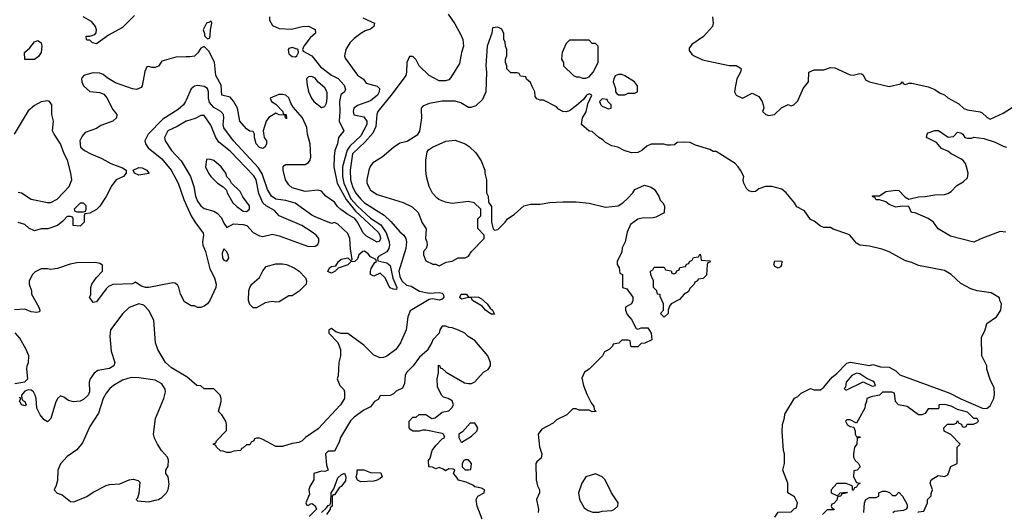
# Model space of a CAD drawing. Header units: inches. Extents: x 2348352 to 2479776, y 460422 to 613655.
# Tile 346 of 590: x 2408979 to 2415016, y 534832 to 537852. Entities that reach past the tile are written whole.
import ezdxf

# ---------------------------------------------------------------- set-up
doc = ezdxf.new("R2010")
doc.units = ezdxf.units.IN
doc.header["$MEASUREMENT"] = 0
doc.layers.add('C4503', color=7, linetype='Continuous')
doc.layers.add('C4513', color=7, linetype='Continuous')

msp = doc.modelspace()

# ---------------------------------------------------------------- linework, layer by layer
at = {"layer": 'C4503', "color": 4}
for points, elevation in [([(2409682.3, 537877.7), (2409610, 537803.5), (2409522.5, 537757.5), (2409450, 537704), (2409426, 537710), (2409410, 537726), (2409390, 537726), (2409388, 537730), (2409386, 537750), (2409410, 537751.3), (2409439, 537761), (2409448.7, 537771.3), (2409449, 537790), (2409444, 537810), (2409420.2, 537840.2), (2409368, 537870)], 56), ([(2410000, 537624.3), (2409936.8, 537623.2), (2409850, 537598), (2409830, 537568), (2409810, 537558), (2409790, 537558), (2409770, 537566), (2409758, 537562), (2409746.4, 537533.6), (2409730, 537446), (2409724.7, 537435.3), (2409695.3, 537424.7), (2409670, 537429), (2409565.6, 537465.6), (2409514.6, 537494.6), (2409490, 537515.3), (2409470, 537524), (2409430, 537525.2), (2409390, 537516.2), (2409371.3, 537510), (2409362, 537498), (2409357.3, 537490), (2409359.1, 537470), (2409370, 537446.8), (2409410, 537411), (2409470, 537404.7), (2409494.4, 537394.4), (2409513.7, 537373.7), (2409550, 537302), (2409574, 537270), (2409572, 537250), (2409550.5, 537229.5), (2409476.8, 537203.2), (2409450, 537185.2), (2409380.5, 537159.5), (2409361.6, 537138.4), (2409347.7, 537110), (2409351, 537070), (2409376, 537050), (2409416, 537030), (2409481.7, 537001.7), (2409538, 536970), (2409610, 536943), (2409632, 536930), (2409631.3, 536910), (2409614.8, 536890), (2409571, 536870), (2409544.5, 536835.5), (2409510, 536768), (2409470, 536708), (2409450, 536688), (2409410, 536666), (2409378, 536662), (2409374, 536650), (2409374, 536610), (2409350, 536586), (2409306, 536590), (2409306, 536630), (2409302, 536642), (2409290, 536646), (2409270, 536646), (2409243.6, 536616.4), (2409210.7, 536589.3), (2409150.9, 536569.1), (2409110, 536568.7), (2409070, 536558), (2409034.6, 536574.6), (2409010, 536595.3), (2408970, 536609.2)], 64), ([(2408970, 536794.8), (2408990, 536791), (2409050, 536750.8), (2409148.9, 536731.1), (2409170, 536731), (2409209.3, 536750.7), (2409282, 536830), (2409299, 536870), (2409293.2, 536910), (2409272.7, 536990), (2409252, 537030), (2409229.4, 537090), (2409189.6, 537149.6), (2409180.9, 537170), (2409185.6, 537230), (2409176.3, 537270), (2409175.1, 537330), (2409162, 537350), (2409150, 537355.1), (2409110, 537349.3), (2409070, 537326), (2409030, 537293.2), (2408946, 537150)], 64), ([(2410000, 537358.7), (2409996.3, 537350), (2409982.8, 537330), (2409950, 537300.9), (2409857, 537243), (2409767.7, 537150), (2409745.5, 537110), (2409750.6, 537090), (2409767.1, 537067.1), (2409850, 536999.1), (2409908.6, 536928.6), (2409950.9, 536849.1), (2409984.9, 536750), (2410000, 536716.9)], 68), ([(2410000, 537229.4), (2409943.9, 537196.1), (2409888, 537170), (2409867.7, 537130), (2409870.8, 537110), (2409910.8, 537050), (2409970, 536987.3), (2410000, 536935.6)], 72), ([(2410000, 536116), (2409990, 536122), (2409964, 536170), (2409954, 536210), (2409945.6, 536225.6), (2409930, 536237.2), (2409918, 536238), (2409770, 536209.2), (2409750, 536209.2), (2409720.9, 536220.9), (2409690, 536242), (2409670, 536233.2), (2409550.8, 536229.2), (2409524, 536216), (2409510, 536202), (2409450, 536122), (2409430, 536118), (2409406, 536150), (2409415.3, 536164.7), (2409415.3, 536210), (2409422, 536230), (2409450, 536272), (2409486, 536310), (2409487.3, 536347.3), (2409470, 536358), (2409443.1, 536363.1), (2409330, 536361.2), (2409287.9, 536352.1), (2409210, 536326), (2409170, 536321.2), (2409150, 536325.2), (2409110, 536324), (2409074.4, 536305.6), (2409058, 536290), (2409038, 536250), (2409038, 536230), (2409051, 536190), (2409051, 536170), (2409095.5, 536090), (2409102.8, 536070), (2409099.8, 536060.2), (2409083.5, 536056.5), (2409050, 536060.7), (2409010, 536077), (2408947.1, 536072.9)], 68), ([(2410000, 535665), (2409910, 535717.2), (2409872.7, 535750), (2409826.6, 535830), (2409812.7, 535870), (2409801.6, 536010), (2409770, 536069.3), (2409741, 536101), (2409710, 536109.6), (2409650, 536087), (2409610.6, 536050), (2409535.5, 535950), (2409532.4, 535910), (2409540.4, 535820.4), (2409562.8, 535750), (2409556, 535730), (2409530, 535714), (2409458, 535702), (2409435.3, 535684.7), (2409411.3, 535650), (2409404.7, 535630), (2409406.8, 535570), (2409398.8, 535550), (2409370, 535522.7), (2409350, 535513.2), (2409309.3, 535509.3), (2409278, 535518), (2409250, 535538), (2409230, 535546), (2409211.6, 535528.4), (2409198, 535502), (2409170, 535406), (2409150, 535386), (2409130, 535398), (2409104, 535430), (2409084, 535470), (2409079, 535530), (2409073.2, 535550), (2409064, 535570), (2409050, 535581.2), (2409030, 535582.7), (2409010, 535574), (2408991, 535550), (2408991.3, 535530), (2408998, 535518), (2409011.3, 535510), (2409018, 535490), (2409010, 535484), (2408989.2, 535490), (2408984.7, 535504.7), (2408978, 535510), (2408986, 535530), (2408975.3, 535535.3)], 72), ([(2408950, 535622), (2409010, 535631.3), (2409028.7, 535650), (2409022, 535710), (2409024, 535730), (2409034, 535750), (2409035.3, 535790), (2409019, 535830), (2408979.3, 535899.3), (2408951.5, 535931.5)], 72)]:
    msp.add_lwpolyline(points, dxfattribs=dict(at, elevation=elevation))
for points, elevation in [([(2409010, 537608), (2409008, 537650), (2409040.9, 537679.1), (2409070, 537716), (2409090, 537724.7), (2409110.7, 537710.7), (2409114.8, 537690), (2409111.3, 537650), (2409094.4, 537625.6), (2409070, 537608.7)], 56), ([(2409710, 536898), (2409682, 536910), (2409675.3, 536930), (2409710, 536944.9), (2409730, 536942.8), (2409758, 536930), (2409770.9, 536910.9), (2409770, 536908)], 64), ([(2409370, 536726), (2409350, 536726), (2409314, 536690), (2409318, 536678), (2409330, 536674), (2409370, 536674), (2409382, 536678), (2409386, 536690), (2409386, 536710)], 64), ([(2409662.8, 535657.2), (2409610, 535641.6), (2409554.8, 535610), (2409530.7, 535590), (2409510, 535561.2), (2409490.7, 535530), (2409461.4, 535438.6), (2409410, 535358), (2409363.5, 535256.5), (2409330, 535215.3), (2409270, 535174), (2409230, 535128.7), (2409213.4, 535090), (2409210, 535026), (2409203.5, 534996.5), (2409191, 534970), (2409207.9, 534947.9), (2409238.5, 534938.5), (2409290, 534898), (2409310, 534896), (2409390, 534927.7), (2409430, 534955.5), (2409510, 534995.5), (2409530, 535002), (2409593.6, 535006.4), (2409649.5, 535030.5), (2409674, 535034), (2409706, 535026), (2409715.3, 535015.3), (2409710, 534946), (2409702, 534918), (2409694, 534910), (2409702, 534902), (2409770, 534896), (2409810, 534906), (2409830, 534911), (2409850, 534922.8), (2409879, 534950), (2409889.3, 534970.7), (2409895.5, 535004.5), (2409889.2, 535049.2), (2409875.3, 535070), (2409875.3, 535090), (2409890, 535114), (2409892.1, 535152.1), (2409885.2, 535170), (2409849.2, 535210), (2409824, 535250), (2409805.2, 535285.2), (2409799, 535310), (2409812.5, 535407.5), (2409863.7, 535530), (2409872.7, 535570), (2409870, 535586), (2409850, 535619), (2409810, 535641.2), (2409710, 535657)], 76)]:
    msp.add_lwpolyline(points, close=True, dxfattribs=dict(at, elevation=elevation))
at = {"layer": 'C4513', "color": 4}
for points, elevation in [([(2411605.7, 537885.7), (2411646, 537826), (2411682.3, 537762.3), (2411695.5, 537730), (2411699.3, 537690), (2411687, 537650), (2411676.5, 537583.5), (2411623.4, 537496.6), (2411610, 537483.6), (2411590, 537476.2), (2411550, 537478), (2411490, 537509), (2411428, 537570), (2411410, 537606), (2411390, 537626), (2411370, 537626), (2411352, 537590), (2411351.1, 537531.1), (2411346, 537510), (2411262.4, 537397.6), (2411174, 537290), (2411168.5, 537271.5), (2411162.8, 537197.2), (2411143.9, 537156.1), (2411096.7, 537103.3), (2411019.6, 537030), (2411006, 536930), (2411007.4, 536870), (2411018.9, 536830), (2411038.4, 536790), (2411070, 536750.6), (2411094, 536730), (2411213.6, 536653.6), (2411254.4, 536614.4), (2411310, 536550.6), (2411334.8, 536530), (2411347.3, 536510), (2411350.4, 536490), (2411346, 536450), (2411303.7, 536310), (2411310, 536278), (2411322, 536250), (2411350, 536224.4), (2411378.7, 536218.7), (2411430, 536188.2), (2411490, 536175.5), (2411550, 536179.5), (2411570, 536174.9), (2411576.3, 536170), (2411580.5, 536150), (2411570, 536138), (2411550, 536132), (2411510, 536140.9), (2411490, 536137.2), (2411373.7, 536066.3), (2411358, 536030), (2411347.7, 535950), (2411314.8, 535870), (2411284.7, 535830), (2411230.5, 535789.5), (2411210, 535781.2), (2411190, 535779.3), (2411150, 535795.1), (2411090, 535857.2), (2410990, 535928.7), (2410948.7, 535928.7), (2410918, 535938), (2410890, 535958), (2410874, 535950), (2410874, 535930), (2410930, 535872), (2410946, 535830), (2410946.8, 535790), (2410935.5, 535750), (2410931, 535669), (2410924.7, 535650), (2410942, 535610), (2410965.4, 535585.4), (2410971.3, 535570), (2410970.8, 535530), (2410946, 535490), (2410810, 535344), (2410730.5, 535289.5), (2410711, 535270), (2410690, 535259), (2410650, 535254), (2410590, 535235.3), (2410550, 535235.3), (2410470, 535278), (2410450, 535286), (2410430, 535286), (2410418, 535282), (2410414, 535270), (2410398, 535262), (2410390, 535246), (2410370, 535246), (2410350, 535226), (2410338, 535222), (2410334, 535210), (2410292.7, 535207.3), (2410270, 535198), (2410250, 535198), (2410227.3, 535207.3), (2410210, 535208), (2410186, 535230), (2410182, 535242), (2410166, 535250), (2410182, 535258), (2410186, 535270), (2410247.3, 535332.7), (2410248, 535370), (2410242, 535390), (2410218, 535430), (2410198, 535450), (2410215.3, 535510), (2410215.3, 535530), (2410208, 535550), (2410170, 535588), (2410110, 535588), (2410090, 535606), (2410066, 535610), (2410003.1, 535663.1), (2410000, 535665)], 72), ([(2410510.7, 537870), (2410510.7, 537850), (2410530, 537816), (2410570, 537797.3), (2410645.6, 537794.4), (2410710, 537811), (2410750, 537811.3), (2410790, 537792), (2410792, 537770), (2410759.8, 537740.2), (2410722, 537690), (2410714, 537670), (2410718, 537658), (2410770, 537631), (2410823.4, 537563.4), (2410890, 537512.7), (2410931.8, 537491.8), (2410967.7, 537450), (2410976.3, 537423.7), (2410971, 537410), (2410949, 537391), (2410938.9, 537350), (2410942.6, 537290), (2410938.7, 537230), (2410966, 537170), (2410934, 537130), (2410928, 537090), (2410910.5, 537050), (2410906.8, 537013.2), (2410905.8, 536950), (2410926.4, 536850), (2410980.6, 536750), (2411038.4, 536678.4), (2411177.6, 536550), (2411187.9, 536530), (2411191.3, 536510), (2411185.1, 536494.9), (2411170, 536488.3), (2411105.6, 536525.6), (2411085.6, 536545.6), (2411050.9, 536610.9), (2411033.5, 536633.5), (2410990, 536656.8), (2410947.8, 536687.8), (2410927.1, 536707.1), (2410910, 536732.4), (2410855.1, 536770), (2410830, 536800.9), (2410810, 536807.6), (2410730, 536797.6), (2410650, 536821.2), (2410630, 536839), (2410609.2, 536870), (2410594, 536930), (2410595.3, 536950), (2410601.2, 536958.8), (2410610, 536964.7), (2410730, 536964.9), (2410750, 536977.3), (2410759.5, 536990), (2410763.7, 537010), (2410759.3, 537090), (2410744, 537150), (2410739, 537190), (2410712, 537250), (2410655.4, 537315.4), (2410640.8, 537340.8), (2410630, 537372.7), (2410610, 537389.2), (2410590, 537394), (2410567.7, 537392.3), (2410514, 537370), (2410522, 537350), (2410550, 537334), (2410592, 537290), (2410594, 537274), (2410612, 537270), (2410614, 537246), (2410610, 537246), (2410606, 537254), (2410606, 537266), (2410568.9, 537268.9), (2410550, 537278), (2410507.1, 537252.9), (2410490.9, 537229.1), (2410472, 537170), (2410478, 537130), (2410491.3, 537110), (2410491.6, 537088.4), (2410482, 537070), (2410470, 537062), (2410450, 537068.7), (2410428.7, 537090), (2410418, 537130), (2410418, 537150), (2410410, 537166), (2410390, 537168.7), (2410370, 537182), (2410329.2, 537230), (2410314.5, 537310), (2410290, 537353.2), (2410270, 537376), (2410218, 537390), (2410215.1, 537450), (2410181.2, 537510), (2410172.5, 537592.5), (2410139, 537659), (2410110, 537688), (2410090, 537678), (2410070.6, 537649.4), (2410050, 537629), (2410024.7, 537624.7), (2410000, 537624.3)], 64), ([(2411083.8, 537863.8), (2411154.8, 537830), (2411151, 537810), (2411130, 537794), (2411096.9, 537783.1), (2411070, 537768), (2411030, 537737.2), (2411004, 537710), (2410978.8, 537670), (2410971, 537630), (2410975.3, 537615.3), (2411050, 537512), (2411086.4, 537486.4), (2411103.8, 537463.8), (2411170, 537444.9), (2411184.9, 537430), (2411183, 537410), (2411172.7, 537390), (2411130, 537353.6), (2411050, 537325.2), (2411027.3, 537310), (2411022.8, 537290), (2411027.7, 537267.7), (2411090, 537256.3), (2411108, 537230), (2411108.4, 537210), (2411070, 537140.5), (2411004, 537076), (2410987.7, 537052.3), (2410958.3, 536950), (2410958, 536890), (2410967.1, 536850), (2411010, 536754.6), (2411050, 536709.2), (2411130, 536635.6), (2411193.2, 536593.2), (2411225.3, 536545.3), (2411243.7, 536490), (2411246.4, 536470), (2411243, 536450), (2411230.5, 536429.5), (2411179.6, 536400.4), (2411172, 536390), (2411174, 536374), (2411230, 536360.7), (2411250, 536344.9), (2411267.5, 536267.5), (2411291.7, 536210), (2411290, 536198), (2411270, 536199.5), (2411248.5, 536208.5), (2411220.5, 536270), (2411190, 536297.2), (2411150, 536279), (2411130, 536289), (2411129.3, 536310.7), (2411134.6, 536325.4), (2411156.4, 536363.6), (2411166, 536370), (2411162, 536382), (2411130, 536398), (2411116.5, 536416.5), (2411093.6, 536433.6), (2411082, 536430), (2411058, 536410), (2411050, 536386), (2411034, 536370), (2411010, 536368), (2410990.7, 536349.3), (2410931.3, 536328.7), (2410914, 536310), (2410890, 536298), (2410868, 536308), (2410878, 536330), (2410890, 536338), (2410916.4, 536343.6), (2410934, 536370), (2410950, 536382.8), (2410991.1, 536391.1), (2411010, 536374), (2411018, 536382), (2411006.8, 536446.8), (2411002.7, 536510), (2410990, 536542), (2410930, 536598), (2410910, 536608), (2410890, 536602), (2410790, 536642.7), (2410770, 536652.7), (2410667.5, 536727.5), (2410610, 536743.5), (2410550, 536751.8), (2410523.7, 536770), (2410497.6, 536810), (2410466.6, 536906.6), (2410444.1, 536944.1), (2410290, 537109.4), (2410230, 537189.2), (2410225.6, 537210), (2410231.6, 537250), (2410229.5, 537270), (2410212.7, 537290), (2410170, 537313), (2410143.7, 537343.7), (2410136, 537370), (2410136.9, 537410), (2410129.6, 537429.6), (2410110, 537442), (2410070, 537449.3), (2410050, 537444), (2410030, 537428.7), (2410000, 537358.7)], 68), ([(2413226, 537870), (2413230.8, 537830), (2413226, 537810), (2413170.7, 537749.3), (2413099.6, 537700.4), (2413083.6, 537676.4), (2413083.6, 537663.6), (2413099.6, 537639.6), (2413110, 537632), (2413165.4, 537605.4), (2413330, 537572), (2413371.1, 537571.1), (2413396.9, 537556.9), (2413402, 537550), (2413398, 537530), (2413376, 537490), (2413363.6, 537423.6), (2413362, 537410), (2413372, 537390), (2413410, 537371.3), (2413470, 537402), (2413510, 537382), (2413530.9, 537350.9), (2413538, 537330), (2413542, 537310), (2413534, 537290), (2413554, 537270), (2413570, 537264.7), (2413606, 537270), (2413650, 537312), (2413670, 537322), (2413690, 537332), (2413710, 537324.7), (2413726, 537330), (2413750, 537354), (2413782, 537430), (2413815.3, 537470), (2413818, 537530), (2413850, 537544.7), (2413910, 537544.7), (2413950, 537558), (2413976.9, 537556.9), (2414070, 537514.8), (2414090, 537511), (2414130, 537522), (2414139.6, 537519.6), (2414150, 537514), (2414164, 537484), (2414190, 537471), (2414310, 537442.8), (2414382, 537458), (2414390, 537471.3), (2414398, 537458), (2414410, 537454), (2414430, 537462), (2414450, 537462), (2414550, 537441), (2414590, 537424.7), (2414622, 537402), (2414650, 537391.3), (2414670, 537372), (2414736.8, 537336.8), (2414767.3, 537307.3), (2414790, 537298.8), (2414867.3, 537287.3), (2414881, 537281), (2414910, 537252), (2414930, 537242), (2415010, 537278), (2415070, 537318)], 76), ([(2413610, 534802), (2413630, 534832), (2413710, 534834), (2413730, 534854), (2413742, 534858), (2413748, 534890), (2413730, 534926), (2413688, 534950), (2413688, 535010), (2413658, 535090), (2413668.4, 535131.6), (2413668.7, 535190), (2413662, 535210), (2413653.6, 535326.4), (2413655.3, 535370), (2413668.7, 535410), (2413670, 535434), (2413730, 535532), (2413750, 535542), (2413770, 535562), (2413828.4, 535591.6), (2413850, 535582), (2413890, 535582), (2413910, 535598), (2413960.1, 535659.9), (2413990, 535682), (2414050, 535745.5), (2414072.5, 535752.5), (2414190, 535731.3), (2414210, 535738), (2414256.4, 535723.6), (2414310, 535722), (2414350, 535698), (2414375.3, 535675.3), (2414683, 535563), (2414750, 535527.3), (2414887.3, 535467.3), (2414910, 535470.6), (2414930, 535484.9), (2414951.6, 535530), (2414955.9, 535555.9), (2414954.2, 535594.2), (2414930, 535646), (2414908.9, 535708.9), (2414908, 535730), (2414878, 535790), (2414876.4, 535903.6), (2414898, 535950), (2414908, 535990), (2414968, 536030), (2414995.3, 536070), (2414998, 536110), (2414988, 536130), (2414987.3, 536147.3), (2414936.4, 536176.4), (2414850, 536188.7), (2414810, 536202), (2414750, 536235.3), (2414690, 536288.7), (2414650, 536314), (2414490, 536344), (2414450, 536364), (2414410, 536374), (2414309.1, 536429.1), (2414264.7, 536444.7), (2414190, 536464), (2414130, 536469), (2414110, 536482), (2414068.7, 536530), (2414056.6, 536536.6), (2413967, 536567), (2413950, 536577.2), (2413910, 536577.2), (2413890, 536585.2), (2413850, 536617.2), (2413827, 536627), (2413790, 536679), (2413744.1, 536704.1), (2413729, 536730), (2413679, 536790), (2413652.3, 536812.3), (2413590, 536829), (2413551.1, 536828.9), (2413510, 536815.3), (2413490, 536799), (2413470, 536797.2), (2413450, 536802.7), (2413436.2, 536816.2), (2413419, 536850), (2413415.3, 536870), (2413418, 536890), (2413399, 536930), (2413384, 536950), (2413365.2, 536970), (2413250, 537044), (2413230, 537044), (2413210, 537055.3), (2413122, 537082), (2413090, 537099), (2413050, 537102), (2413010, 537098), (2412994.8, 537085.2), (2412970, 537082), (2412950, 537082), (2412928.9, 537088.9), (2412850, 537088.7), (2412823.6, 537076.4), (2412794, 537050), (2412770, 537038), (2412730, 537035.3), (2412686, 537050), (2412646, 537070), (2412610, 537078), (2412570, 537098), (2412554.6, 537114.6), (2412528.9, 537128.9), (2412490, 537166), (2412470, 537168), (2412424, 537210), (2412429, 537250), (2412453.2, 537286.8), (2412463.1, 537336.9), (2412486, 537390), (2412470, 537398), (2412454, 537390), (2412436.9, 537363.1), (2412393.7, 537326.3), (2412350, 537294), (2412330, 537288), (2412308.4, 537288.4), (2412283.1, 537303.1), (2412270, 537318), (2412190, 537358), (2412170, 537358), (2412150, 537366), (2412140.4, 537380.4), (2412138, 537410), (2412122, 537442), (2412110, 537466), (2412087.3, 537487.3), (2412082, 537502), (2412050, 537506), (2412042, 537522), (2412030, 537526), (2411990, 537526), (2411966, 537550), (2411966, 537570), (2411958, 537590), (2411958, 537610), (2411966, 537630), (2411966, 537670), (2411958, 537690), (2411956.4, 537716.4), (2411948, 537730), (2411947.3, 537767.3), (2411934.6, 537794.6), (2411910, 537806), (2411878, 537802), (2411874, 537770), (2411846, 537690), (2411838, 537570), (2411841, 537530), (2411838, 537410), (2411816.9, 537363.1), (2411775.3, 537324.7), (2411745.4, 537314.6), (2411730, 537314), (2411683.2, 537343.2), (2411650, 537353.2), (2411570, 537352.7), (2411490, 537337.2), (2411450, 537322), (2411441, 537310), (2411439.8, 537300.2), (2411442.8, 537250), (2411431.1, 537168.9), (2411416.9, 537143.1), (2411355.3, 537104.7), (2411310, 537095.3), (2411270, 537068.7), (2411201, 537010), (2411145.2, 536974.8), (2411127.9, 536952.1), (2411118.8, 536930), (2411107.3, 536870), (2411107.7, 536850), (2411130, 536807.3), (2411170, 536780.7), (2411330, 536731), (2411385.4, 536705.4), (2411422, 536670), (2411447.1, 536607.1), (2411471, 536570), (2411467.3, 536510), (2411476, 536490), (2411478, 536470), (2411471.6, 536448.4), (2411454, 536430), (2411454, 536410), (2411470, 536374), (2411512.7, 536352.7), (2411530, 536352), (2411550, 536342), (2411594.6, 536365.4), (2411630, 536372), (2411668.4, 536391.6), (2411710, 536392), (2411730, 536402), (2411748.7, 536431.3), (2411826, 536510), (2411826, 536530), (2411788.4, 536571.6), (2411788, 536630), (2411806, 536650), (2411806, 536690), (2411766, 536730), (2411730, 536738), (2411630, 536725.2), (2411590, 536733.2), (2411549.4, 536749.4), (2411538.6, 536758.6), (2411510, 536788.7), (2411489.4, 536829.4), (2411474, 536890), (2411469, 536930), (2411469, 536990), (2411478, 537042), (2411485.6, 537054.4), (2411509.2, 537070.8), (2411592.5, 537107.5), (2411650, 537113.4), (2411710.4, 537090.4), (2411734.4, 537074.4), (2411774.9, 537034.9), (2411807.5, 536987.5), (2411831.3, 536930), (2411831.3, 536910), (2411842, 536870), (2411842, 536790), (2411852, 536770), (2411852.7, 536732.7), (2411872.7, 536707.3), (2411872, 536610), (2411882, 536570), (2411890, 536562), (2411910, 536564.7), (2411955.3, 536610), (2411969.3, 536630.7), (2412010, 536658), (2412070, 536711), (2412110, 536721), (2412170, 536721), (2412230, 536731), (2412310, 536736), (2412390, 536736), (2412470, 536726), (2412570, 536702.8), (2412648.7, 536711.3), (2412678, 536730), (2412704.7, 536755.3), (2412738, 536790), (2412750, 536811.3), (2412810, 536838), (2412850, 536824.7), (2412870.7, 536810.7), (2412898, 536770), (2412906, 536746), (2412922, 536730), (2412932, 536710), (2412931.3, 536668.7), (2412879.6, 536640.4), (2412863.6, 536636.4), (2412794.6, 536634.6), (2412770, 536628.7), (2412724.5, 536595.5), (2412702.8, 536550), (2412691, 536490), (2412672.7, 536452.7), (2412671.6, 536428.4), (2412642, 536370), (2412642, 536350), (2412654, 536330), (2412658, 536298), (2412674, 536290), (2412674, 536210), (2412702, 536202), (2412738, 536150), (2412738, 536130), (2412730.8, 536109.2), (2412694, 536090), (2412694, 536070), (2412703.6, 536043.6), (2412730, 536014), (2412758, 535958), (2412770, 535954), (2412790, 535962), (2412830, 535962), (2412851.3, 535930), (2412854, 535890), (2412811.6, 535868.4), (2412790, 535866), (2412770, 535846), (2412730, 535846), (2412726, 535850), (2412722, 535882), (2412710, 535886), (2412670, 535886), (2412651.6, 535868.4), (2412618, 535862), (2412614, 535850), (2412594, 535830), (2412565.4, 535814.6), (2412552, 535790), (2412470.7, 535709.3), (2412442, 535690), (2412425.4, 535654.6), (2412436, 535610), (2412456.9, 535556.9), (2412482, 535502), (2412499.6, 535479.6), (2412502, 535462), (2412514, 535450), (2412490, 535448), (2412470, 535458), (2412410, 535458), (2412390, 535466), (2412370, 535466), (2412334, 535430), (2412270, 535398), (2412250, 535378), (2412179.6, 535340.4), (2412158, 535310), (2412167.1, 535232.9), (2412180.5, 535190), (2412176.1, 535163.9), (2412150, 535142), (2412142.8, 535130), (2412146, 535030), (2412154.4, 534994.4), (2412166, 534970), (2412166, 534950), (2412146.8, 534910), (2412160.7, 534850), (2412157.3, 534830)], 76), ([(2410000, 536935.6), (2410026.4, 536890), (2410046.7, 536830), (2410057.6, 536770), (2410070, 536738.8), (2410090, 536710.7), (2410110, 536693.4), (2410170, 536678.8), (2410190, 536666), (2410216.7, 536636.7), (2410230, 536604.7), (2410250, 536578), (2410290, 536599.3), (2410350, 536597), (2410370.7, 536590), (2410410, 536547.3), (2410450, 536526.8), (2410470, 536522.8), (2410530, 536536), (2410570, 536526), (2410750, 536462), (2410790, 536462.8), (2410806, 536474), (2410813.2, 536490), (2410812.3, 536510), (2410797.2, 536530), (2410773.2, 536550), (2410709, 536590), (2410570, 536648.7), (2410541.2, 536681.2), (2410490.9, 536710.9), (2410469.8, 536729.8), (2410446.1, 536786.1), (2410428, 536870), (2410414.5, 536894.5), (2410270, 537046), (2410200.4, 537100.4), (2410182.4, 537130), (2410150, 537206), (2410110, 537264), (2410090, 537265.2), (2410054.2, 537245.8), (2410001, 537230), (2410000, 537229.4)], 72), ([(2415026, 536550), (2414990, 536553.2), (2414871.1, 536508.9), (2414830, 536488), (2414685.6, 536525.6), (2414610, 536568.7), (2414582, 536610), (2414550, 536634), (2414470, 536668), (2414446, 536670), (2414430, 536706), (2414390, 536708), (2414350, 536702), (2414310, 536718), (2414290, 536735.3), (2414250, 536748), (2414230, 536748), (2414222, 536762), (2414210, 536766), (2414208.7, 536771.3), (2414250, 536771.3), (2414290, 536798), (2414350, 536806), (2414370, 536804.7), (2414405.4, 536765.4), (2414430, 536752), (2414490, 536766.8), (2414530, 536767.3), (2414590, 536777.3), (2414650, 536781), (2414670, 536786), (2414690, 536798), (2414725.6, 536834.4), (2414763.1, 536856.9), (2414790, 536882), (2414794, 536910), (2414785.2, 536950), (2414779, 536970), (2414766.3, 536986.3), (2414750, 536999), (2414689.6, 537029.6), (2414670, 537045.2), (2414630, 537062), (2414599.3, 537099.3), (2414538, 537130), (2414542, 537150), (2414550, 537158), (2414590, 537172), (2414611.6, 537171.6), (2414671.1, 537131.1), (2414704, 537136), (2414730, 537162), (2414750, 537158), (2414762, 537150), (2414774, 537130), (2414790, 537124.7), (2414814.6, 537125.4), (2414830, 537131.3), (2414890, 537122.8), (2414960.7, 537100.7), (2415010, 537076), (2415030, 537071)], 72), ([(2410000, 536716.9), (2410030.6, 536650), (2410052.3, 536612.3), (2410103.5, 536543.5), (2410106.8, 536530), (2410099.1, 536490), (2410102, 536470), (2410118, 536430), (2410145.3, 536325.3), (2410173.4, 536270), (2410182.8, 536230), (2410181, 536210), (2410144.7, 536130), (2410130.7, 536109.3), (2410110, 536095.3), (2410090, 536088), (2410070, 536088), (2410050, 536098), (2410030, 536098), (2410000, 536116)], 68), ([(2411814, 534790), (2411784, 534870), (2411778, 534910), (2411788.7, 534931.3), (2411826, 534950), (2411828, 534970), (2411810, 534979), (2411770, 534988), (2411758, 534998), (2411716.4, 535016.4), (2411669, 535029), (2411654, 535054), (2411638, 535070), (2411646, 535090), (2411636.4, 535096.4), (2411610, 535098), (2411590, 535086), (2411576.4, 535096.4), (2411550, 535106), (2411530, 535098), (2411510, 535108), (2411488, 535110), (2411486, 535150), (2411496.4, 535163.6), (2411508.7, 535210), (2411530, 535242), (2411570, 535282), (2411586, 535290), (2411578, 535310), (2411570, 535315.3), (2411470, 535335.3), (2411450, 535335.3), (2411428.9, 535328.9), (2411388.9, 535328.9), (2411376.4, 535336.4), (2411368, 535350), (2411366, 535390), (2411390, 535414), (2411410, 535414), (2411428, 535432), (2411468.4, 535431.6), (2411506.8, 535406.8), (2411526, 535410), (2411570, 535444.7), (2411610, 535454), (2411628.4, 535471.6), (2411638, 535490), (2411630, 535515.3), (2411606, 535530), (2411578, 535538), (2411566, 535550), (2411540.4, 535600.4), (2411538, 535650), (2411546, 535686), (2411547.3, 535732.7), (2411554, 535730), (2411558, 535718), (2411570, 535714), (2411594, 535690), (2411706.4, 535626.4), (2411730, 535622), (2411750, 535622), (2411770, 535632), (2411822, 535690), (2411852.1, 535707.9), (2411865.2, 535730), (2411866.6, 535750), (2411849.4, 535790), (2411770, 535884), (2411728, 535910), (2411708.9, 535928.9), (2411668.9, 535948.9), (2411630, 535962), (2411610, 535964), (2411592.7, 535972.7), (2411570, 535972.7), (2411556, 535950), (2411551, 535929), (2411511.3, 535890), (2411506.8, 535873.2), (2411476.9, 535823.1), (2411430, 535782), (2411391, 535730), (2411351.1, 535688.9), (2411342, 535670), (2411338.5, 535621.5), (2411326.4, 535593.6), (2411286.4, 535573.6), (2411270, 535558), (2411250, 535548), (2411190, 535546), (2411176.9, 535523.1), (2411154, 535510), (2411130, 535478), (2411090, 535458), (2411030, 535414), (2411008.3, 535391.7), (2410946.8, 535290), (2410938, 535262), (2410910, 535206), (2410870, 535206), (2410854, 535190), (2410859.6, 535119.6), (2410871, 535089), (2410850, 535082), (2410830, 535084), (2410782, 535070), (2410782, 535030), (2410758, 534990), (2410751.3, 534970), (2410756.9, 534943.1), (2410734, 534890), (2410738, 534878), (2410750, 534874), (2410758, 534882), (2410770, 534884.7), (2410779.8, 534879.8), (2410790.9, 534870.9), (2410798, 534850), (2410754.4, 534805.6)], 76), ([(2414486, 534830), (2414490, 534834), (2414522, 534838), (2414546, 534890), (2414546, 534910), (2414567.3, 534932.7), (2414567.3, 534947.3), (2414575.3, 534970), (2414562, 535010), (2414568, 535030), (2414610, 535058), (2414650, 535052), (2414670, 535062), (2414687.3, 535112.7), (2414726, 535130), (2414726, 535230), (2414746, 535250), (2414688.4, 535308.4), (2414648, 535330), (2414646, 535350), (2414668.4, 535371.6), (2414707.3, 535372.7), (2414722, 535378), (2414730, 535394), (2414738, 535378), (2414752.7, 535372.7), (2414758, 535358), (2414770, 535354), (2414782, 535358), (2414788, 535372), (2414827.3, 535372.7), (2414850, 535382), (2414858, 535390), (2414850, 535406), (2414830, 535406), (2414790, 535445.2), (2414730, 535461.2), (2414690, 535482.7), (2414651.9, 535491.9), (2414614, 535490), (2414614, 535470), (2414610, 535466), (2414550, 535466), (2414530, 535438), (2414511.1, 535428.9), (2414490, 535429), (2414420.2, 535480.2), (2414368, 535490), (2414348, 535510), (2414342, 535562), (2414327.3, 535567.3), (2414270, 535568.7), (2414250, 535549), (2414199.6, 535540.4), (2414174, 535530), (2414172, 535510), (2414162, 535490), (2414161, 535470), (2414110, 535378), (2414070, 535399), (2414050, 535398), (2414042, 535390), (2414052, 535370), (2414070, 535358), (2414092.7, 535352.7), (2414102, 535330), (2414102, 535310), (2414110, 535294), (2414130, 535294), (2414134, 535290), (2414114, 535286), (2414111.3, 535250), (2414098, 535230), (2414091.3, 535190), (2414092, 535170), (2414102, 535150), (2414122, 535130), (2414132, 535110), (2414114, 535090), (2414094, 535086), (2414092, 535050), (2414110, 535014), (2414132, 535010), (2414118, 535002), (2414110, 534986), (2414098, 534982), (2414090, 534966), (2414086, 534970), (2414086, 534990), (2414076.4, 534996.4), (2414047.3, 535007.3), (2413990, 535008), (2413954, 534970), (2413954, 534950), (2413990, 534934), (2414002, 534938), (2414008.4, 534951.6), (2414050, 534954), (2414054, 534950), (2414018, 534942), (2414014, 534930), (2413994, 534926), (2413990, 534906), (2413970, 534886), (2413958, 534882), (2413954, 534870), (2413958, 534858), (2413972, 534850), (2413970, 534846), (2413930, 534846), (2413902, 534818)], 76), ([(2410828.7, 534831.3), (2410860.4, 534859.6), (2410870, 534874), (2410882, 534878), (2410887.3, 534892.7), (2410889.2, 534950), (2410905.2, 534974.8), (2410930, 535042), (2410950, 535062), (2410970, 535072), (2410978, 535050), (2410976, 535024), (2410950.7, 534989.3), (2410938, 534982), (2410910, 534938), (2410902, 534938), (2410894, 534930), (2410894, 534870), (2410882, 534858), (2410882, 534850), (2410861, 534819)], 76), ([(2414155.3, 534830), (2414158, 534890), (2414166, 534910), (2414190, 534922), (2414230, 534922), (2414246, 534930), (2414246, 534950), (2414270, 534962), (2414290, 534962), (2414312, 534952), (2414330, 534934), (2414350, 534934), (2414370, 534954), (2414392, 534930), (2414419.6, 534879.6), (2414419.6, 534860.4), (2414414, 534850), (2414396.9, 534843.1), (2414343.6, 534836.4), (2414332.7, 534827.3)], 76)]:
    msp.add_lwpolyline(points, dxfattribs=dict(at, elevation=elevation))
for points, elevation in [([(2410150, 537846), (2410143.6, 537836.4), (2410124.7, 537830), (2410104.7, 537790), (2410112.7, 537767.3), (2410112.7, 537752.7), (2410130, 537734), (2410142, 537738), (2410147.3, 537752.7), (2410148, 537790), (2410158, 537830)], 64), ([(2412470, 537726), (2412350, 537726), (2412330, 537706), (2412304.7, 537650), (2412302, 537610), (2412314, 537590), (2412314, 537570), (2412374, 537510), (2412390, 537502), (2412410, 537502), (2412430, 537494), (2412450, 537494), (2412470, 537502), (2412495.3, 537530), (2412526, 537590), (2412526, 537690), (2412510, 537706), (2412490, 537706)], 76), ([(2410650, 537682), (2410630, 537675.3), (2410626, 537670), (2410630, 537642), (2410650, 537626), (2410670, 537624.7), (2410678, 537630), (2410688, 537650), (2410686, 537670)], 64), ([(2410770, 537504), (2410750, 537502), (2410738, 537490), (2410740.7, 537450), (2410750, 537412), (2410768.2, 537370), (2410781.6, 537350), (2410830, 537313.4), (2410850, 537318.8), (2410859.3, 537340.7), (2410864.2, 537370), (2410864.5, 537404.5), (2410859.1, 537419.1), (2410850, 537434), (2410809.4, 537469.4), (2410790, 537494)], 64), ([(2412670, 537515.3), (2412650, 537515.3), (2412630, 537508), (2412621, 537490), (2412618, 537470), (2412632, 537430), (2412632, 537410), (2412639.6, 537399.6), (2412650, 537392), (2412690, 537392), (2412710, 537402), (2412750, 537402), (2412766, 537410), (2412768, 537430), (2412767.3, 537447.3), (2412748, 537470), (2412690, 537508.7)], 76), ([(2412550, 537366), (2412534, 537350), (2412542, 537330), (2412550, 537322), (2412590, 537304.7), (2412606, 537310), (2412606, 537330), (2412586, 537350), (2412582, 537362)], 76), ([(2410143.6, 536996.4), (2410124.7, 536995.3), (2410118, 536950), (2410136, 536910), (2410150, 536891.3), (2410192, 536850), (2410226.8, 536826.8), (2410246.4, 536806.4), (2410251.3, 536790), (2410286.8, 536730), (2410310, 536706), (2410350, 536678.8), (2410370, 536676), (2410388.7, 536690), (2410389, 536710), (2410346.3, 536766.3), (2410330, 536798), (2410278, 536850), (2410268, 536870), (2410249, 536889), (2410242, 536910), (2410215.3, 536950), (2410168.7, 536988.7)], 76), ([(2410230, 536448), (2410219.8, 536420.2), (2410222.8, 536390), (2410230, 536378), (2410250, 536372), (2410262, 536390), (2410257.2, 536410), (2410250, 536428)], 72), ([(2412930, 536028.7), (2412908, 536050), (2412926, 536070), (2412926, 536110), (2412906, 536154), (2412906, 536166), (2412888.9, 536168.9), (2412886, 536190), (2412866, 536210), (2412866, 536250), (2412848.4, 536288.4), (2412846, 536310), (2412862, 536318), (2412870, 536334), (2412930, 536334), (2412938, 536318), (2412972.7, 536312.7), (2412978, 536298), (2412990, 536294), (2413002, 536298), (2413007.3, 536312.7), (2413022, 536318), (2413027.3, 536332.7), (2413062, 536338), (2413067.3, 536352.7), (2413082, 536358), (2413086, 536370), (2413102, 536378), (2413110, 536394), (2413142, 536398), (2413150, 536414), (2413154, 536410), (2413158, 536378), (2413212.7, 536372.7), (2413210, 536366), (2413198, 536362), (2413194, 536350), (2413190, 536286), (2413170, 536266), (2413138, 536262), (2413134, 536250), (2413118, 536242), (2413114, 536230), (2413090, 536206), (2413076.9, 536183.1), (2413054, 536170), (2413023.6, 536136.4), (2412974, 536110), (2412963.6, 536096.4), (2412954, 536070), (2412954, 536050)], 76), ([(2410550, 536119), (2410530, 536124), (2410484, 536116), (2410430, 536086), (2410410, 536086), (2410390, 536106), (2410382, 536130), (2410384, 536190), (2410389.3, 536210.7), (2410402, 536230), (2410449.3, 536270.7), (2410470, 536312), (2410490, 536338), (2410550, 536356), (2410590, 536356), (2410614, 536350), (2410662, 536330), (2410692, 536310), (2410731.3, 536270), (2410738, 536250), (2410736, 536230), (2410692.3, 536187.7), (2410650, 536159), (2410630, 536159), (2410570, 536122)], 68), ([(2413630, 536329), (2413610, 536338), (2413602, 536350), (2413610, 536374), (2413651, 536371), (2413650, 536346), (2413643.6, 536336.4)], 76), ([(2411731, 536151), (2411770, 536153), (2411792, 536150), (2411810, 536141), (2411846, 536110), (2411863, 536083), (2411878.8, 536070), (2411890, 536046), (2411870, 536046), (2411834, 536070), (2411814.8, 536094.8), (2411755.3, 536130), (2411748, 536148), (2411730, 536148.7), (2411690, 536139.3), (2411682.9, 536142.9), (2411677.2, 536150), (2411686, 536170), (2411718, 536170)], 72), ([(2414110, 535685.2), (2414081, 535670), (2414046.8, 535630), (2414042, 535598), (2414034, 535590), (2414042, 535582), (2414050, 535582), (2414150, 535632), (2414205.4, 535605.4), (2414226, 535610), (2414218, 535630), (2414210, 535635.3), (2414172.9, 535652.9), (2414130, 535681.2)], 76), ([(2411770, 535378), (2411742, 535378), (2411694.4, 535325.6), (2411672, 535310), (2411672, 535290), (2411684.7, 535264.7), (2411690, 535262), (2411750, 535298.8), (2411782, 535330), (2411788, 535350)], 76), ([(2411730, 535154), (2411710, 535154), (2411702, 535150), (2411691.3, 535130), (2411692, 535110), (2411710, 535092), (2411730, 535092), (2411746, 535094), (2411748.7, 535130)], 76), ([(2411070, 535018), (2411050, 535028), (2411042, 535050), (2411048.7, 535070), (2411048.7, 535091.3), (2411090, 535091), (2411130, 535076), (2411192.7, 535072.7), (2411202, 535050), (2411190, 535038), (2411170, 535028), (2411150, 535022)], 76), ([(2412510, 535068), (2412450, 535048), (2412424.7, 535010), (2412406, 534950), (2412412, 534910), (2412439.6, 534859.6), (2412463.6, 534843.6), (2412492.7, 534832.7), (2412530, 534832), (2412550, 534838), (2412610, 534842), (2412626, 534850), (2412646, 534870), (2412648, 534890), (2412608, 534950), (2412568, 535030), (2412550, 535048)], 84)]:
    msp.add_lwpolyline(points, close=True, dxfattribs=dict(at, elevation=elevation))

doc.saveas('drawing.dxf')
